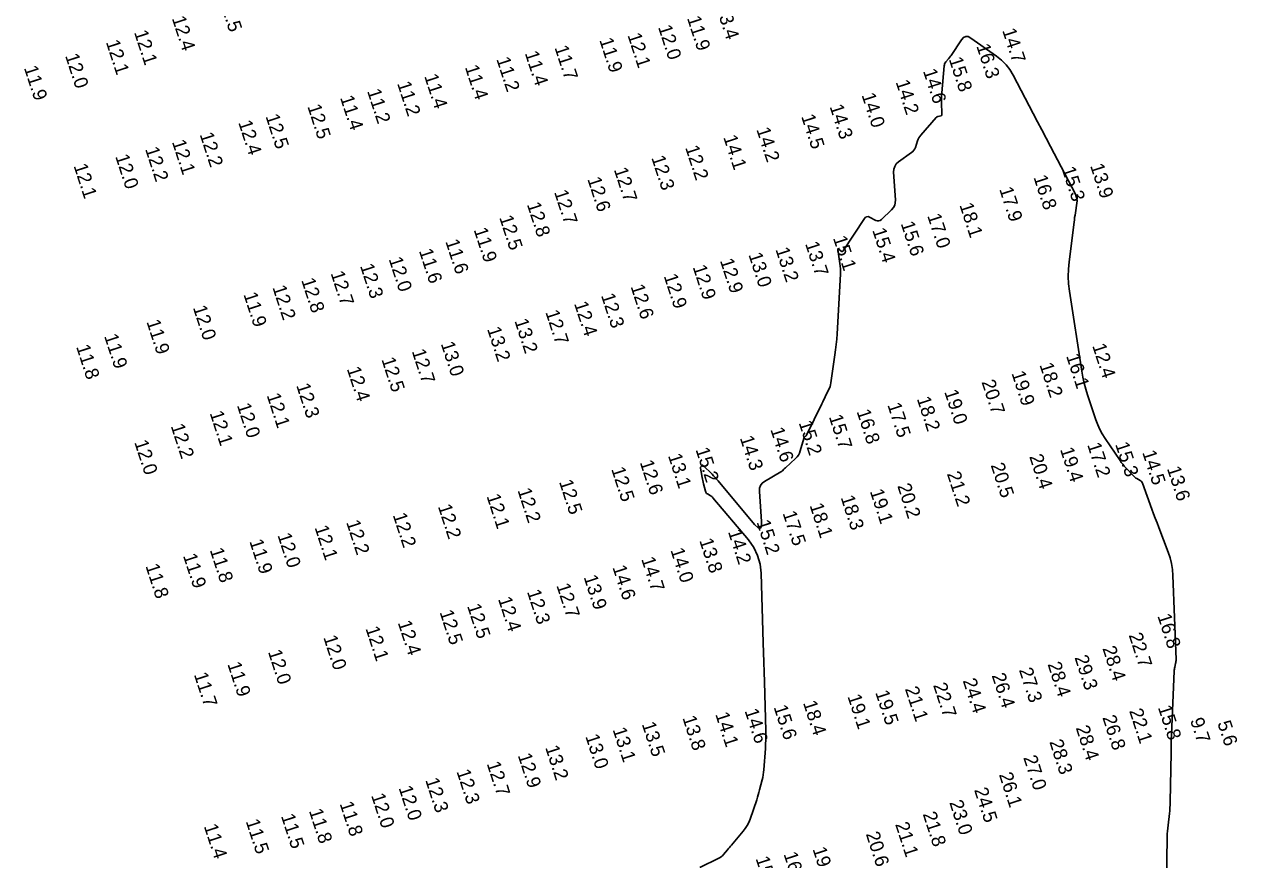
# Model space of a CAD drawing. Extents: x 988130 to 1132882, y 654656 to 841453.
# Drawn here: x 1089660.5 to 1090103.4, y 709064.9 to 709369.7 of the extents above; entities that cross this region are included whole.
import ezdxf

# ---------------------------------------------------------------- set-up
doc = ezdxf.new("R2010")
doc.units = 0
doc.layers.add('V-TOPO-MAJR', color=7, linetype='Continuous')
doc.layers.add('V-TOPO-SOUN', color=7, linetype='Continuous')

msp = doc.modelspace()

# ---------------------------------------------------------------- linework, layer by layer
at = {"layer": 'V-TOPO-MAJR'}
msp.add_lwpolyline([(1089907.06, 709062.01), (1089913.99, 709065.39), (1089914.48, 709065.66), (1089914.93, 709065.97), (1089915.34, 709066.33), (1089915.72, 709066.74), (1089917.15, 709068.47), (1089917.51, 709068.9), (1089917.86, 709069.33), (1089918.22, 709069.76), (1089918.58, 709070.18), (1089922.86, 709075.26), (1089923.64, 709076.28), (1089924.32, 709077.35), (1089924.89, 709078.49), (1089925.37, 709079.68), (1089927.8, 709086.73), (1089928.1, 709087.62), (1089928.38, 709088.52), (1089928.64, 709089.42), (1089928.89, 709090.33), (1089929.83, 709093.98), (1089930.05, 709094.89), (1089930.22, 709095.82), (1089930.35, 709096.74), (1089930.43, 709097.68), (1089930.97, 709105.43), (1089931.06, 709107.03), (1089931.12, 709108.64), (1089931.13, 709110.24), (1089931.11, 709111.85), (1089930.6, 709129.81), (1089930.5, 709133.34), (1089930.4, 709136.87), (1089930.3, 709140.4), (1089930.19, 709143.93), (1089929.42, 709169.35), (1089929.06, 709172.7), (1089928.16, 709175.85), (1089926.73, 709178.8), (1089924.77, 709181.54), (1089911.83, 709196.92), (1089911.62, 709197.15), (1089911.39, 709197.36), (1089911.14, 709197.55), (1089910.88, 709197.71), (1089909.8, 709198.34), (1089909.55, 709198.52), (1089909.35, 709198.73), (1089909.2, 709198.98), (1089909.1, 709199.26), (1089908.39, 709202.05), (1089908.25, 709202.61), (1089908.12, 709203.18), (1089908, 709203.75), (1089907.89, 709204.33), (1089907.29, 709207.66), (1089907.28, 709207.81), (1089907.3, 709207.95), (1089907.35, 709208.08), (1089907.44, 709208.2), (1089907.85, 709208.67), (1089907.95, 709208.75), (1089908.05, 709208.79), (1089908.16, 709208.76), (1089908.27, 709208.68), (1089911.5, 709205.48), (1089912.07, 709204.9), (1089912.62, 709204.31), (1089913.16, 709203.71), (1089913.69, 709203.1), (1089927.06, 709187.21), (1089928.3, 709185.99), (1089929.14, 709185.76), (1089929.58, 709186.51), (1089929.62, 709188.25), (1089928.8, 709199.25), (1089928.86, 709200.38), (1089929.19, 709201.36), (1089929.81, 709202.19), (1089930.71, 709202.88), (1089936.66, 709206.35), (1089936.81, 709206.44), (1089936.96, 709206.55), (1089937.1, 709206.67), (1089937.23, 709206.79), (1089937.74, 709207.32), (1089937.87, 709207.45), (1089938, 709207.57), (1089938.13, 709207.7), (1089938.27, 709207.82), (1089942.02, 709211.26), (1089942.59, 709211.85), (1089943.05, 709212.5), (1089943.42, 709213.21), (1089943.69, 709213.98), (1089944.95, 709218.51), (1089944.99, 709218.64), (1089945.06, 709218.75), (1089945.13, 709218.86), (1089945.23, 709218.96), (1089945.64, 709219.34), (1089945.73, 709219.43), (1089945.82, 709219.54), (1089945.9, 709219.65), (1089945.96, 709219.77), (1089951.63, 709231.22), (1089951.93, 709231.85), (1089952.24, 709232.47), (1089952.54, 709233.1), (1089952.85, 709233.72), (1089954.06, 709236.23), (1089954.34, 709236.86), (1089954.56, 709237.51), (1089954.74, 709238.17), (1089954.87, 709238.86), (1089956.35, 709249.01), (1089956.61, 709250.94), (1089956.83, 709252.86), (1089957, 709254.8), (1089957.14, 709256.73), (1089958.38, 709278.54), (1089958.41, 709279.49), (1089958.39, 709280.44), (1089958.32, 709281.38), (1089958.19, 709282.33), (1089957.37, 709287.43), (1089957.36, 709287.65), (1089957.42, 709287.76), (1089957.54, 709287.75), (1089957.73, 709287.64), (1089958.62, 709286.94), (1089958.83, 709286.81), (1089959.03, 709286.79), (1089959.21, 709286.87), (1089959.38, 709287.06), (1089967.17, 709298.8), (1089967.55, 709299.23), (1089967.99, 709299.45), (1089968.47, 709299.47), (1089969.02, 709299.28), (1089971.29, 709298.12), (1089971.85, 709297.92), (1089972.37, 709297.91), (1089972.87, 709298.08), (1089973.35, 709298.43), (1089977.04, 709301.98), (1089977.7, 709302.76), (1089978.16, 709303.62), (1089978.4, 709304.57), (1089978.44, 709305.59), (1089977.79, 709315.71), (1089977.84, 709316.83), (1089978.16, 709317.82), (1089978.73, 709318.7), (1089979.57, 709319.45), (1089984.36, 709322.85), (1089984.83, 709323.23), (1089985.21, 709323.68), (1089985.52, 709324.18), (1089985.74, 709324.75), (1089986.48, 709327.11), (1089986.7, 709327.69), (1089986.97, 709328.24), (1089987.29, 709328.75), (1089987.67, 709329.23), (1089993.26, 709335.6), (1089993.43, 709335.76), (1089993.61, 709335.89), (1089993.81, 709335.98), (1089994.03, 709336.04), (1089994.96, 709336.22), (1089995.16, 709336.29), (1089995.3, 709336.41), (1089995.38, 709336.58), (1089995.41, 709336.79), (1089995.25, 709341.31), (1089995.24, 709342.14), (1089995.25, 709342.97), (1089995.28, 709343.8), (1089995.34, 709344.63), (1089996.22, 709354.53), (1089996.29, 709354.91), (1089996.4, 709355.26), (1089996.58, 709355.59), (1089996.8, 709355.9), (1089997.82, 709357.07), (1089998.07, 709357.37), (1089998.31, 709357.68), (1089998.54, 709357.99), (1089998.76, 709358.31), (1090002.51, 709363.98), (1090003.25, 709364.82), (1090004.07, 709365.2), (1090004.98, 709365.14), (1090005.97, 709364.63), (1090015.38, 709357.98), (1090017.19, 709356.53), (1090018.79, 709354.91), (1090020.19, 709353.1), (1090021.38, 709351.12), (1090028.67, 709337.14), (1090030.25, 709334.12), (1090031.83, 709331.1), (1090033.41, 709328.08), (1090034.99, 709325.06), (1090044.09, 709307.65), (1090044.43, 709306.86), (1090044.63, 709306.05), (1090044.7, 709305.22), (1090044.64, 709304.37), (1090044.1, 709300.91), (1090043.97, 709300.05), (1090043.84, 709299.18), (1090043.73, 709298.31), (1090043.61, 709297.45), (1090041.81, 709283.02), (1090041.57, 709280.32), (1090041.52, 709277.63), (1090041.65, 709274.94), (1090041.96, 709272.26), (1090046.44, 709243.09), (1090046.83, 709240.89), (1090047.31, 709238.72), (1090047.88, 709236.57), (1090048.54, 709234.44), (1090051.6, 709225.35), (1090052.27, 709223.57), (1090053.05, 709221.85), (1090053.94, 709220.18), (1090054.94, 709218.57), (1090060.4, 709210.45), (1090060.87, 709209.77), (1090061.38, 709209.11), (1090061.91, 709208.48), (1090062.47, 709207.86), (1090065.41, 709204.74), (1090065.66, 709204.5), (1090065.92, 709204.28), (1090066.21, 709204.08), (1090066.5, 709203.9), (1090067.73, 709203.22), (1090068.01, 709203.04), (1090068.25, 709202.81), (1090068.44, 709202.54), (1090068.58, 709202.23), (1090072.03, 709192.77), (1090072.65, 709191.09), (1090073.28, 709189.41), (1090073.91, 709187.73), (1090074.55, 709186.05), (1090077.98, 709177.09), (1090078.68, 709175.02), (1090079.2, 709172.92), (1090079.54, 709170.77), (1090079.71, 709168.6), (1090080.84, 709137.95), (1090080.84, 709137.59), (1090080.82, 709137.22), (1090080.77, 709136.86), (1090080.7, 709136.5), (1090080.38, 709135.06), (1090080.3, 709134.7), (1090080.25, 709134.33), (1090080.21, 709133.97), (1090080.18, 709133.6), (1090079.17, 709110.5), (1090079.14, 709109.94), (1090079.12, 709109.38), (1090079.11, 709108.82), (1090079.1, 709108.26), (1090079.06, 709106.03), (1090079.05, 709105.47), (1090079.04, 709104.92), (1090079.03, 709104.36), (1090079.03, 709103.8), (1090078.72, 709085.94), (1090078.69, 709084.88), (1090078.63, 709083.81), (1090078.54, 709082.75), (1090078.43, 709081.69), (1090077.91, 709077.44), (1090077.8, 709076.38), (1090077.71, 709075.32), (1090077.65, 709074.25), (1090077.62, 709073.19), (1090077.37, 709055.81)], dxfattribs=at)

# ---------------------------------------------------------------- texts
at = {"layer": 'V-TOPO-SOUN'}
for s, p in [('12.5 ', (1089731.44, 709378.81)), ('13.4 ', (1089912.83, 709375.99)), ('12.4 ', (1089714.33, 709371.87)), ('11.9 ', (1089902.33, 709371.91)), ('12.1 ', (1089700.54, 709366.73)), ('12.1 ', (1089880.61, 709365.7)), ('12.0 ', (1089891.77, 709368.63)), ('14.7 ', (1090017.37, 709367.44)), ('12.1 ', (1089690.25, 709363.18)), ('11.7 ', (1089853.98, 709361.17)), ('11.9 ', (1089870.33, 709363.95)), ('16.3 ', (1090007.92, 709361.74)), ('12.0 ', (1089675.39, 709358.19)), ('11.2 ', (1089832.75, 709356.96)), ('11.4 ', (1089843.13, 709359.13)), ('15.8 ', (1089997.88, 709356.93)), ('11.9 ', (1089660.36, 709353.77)), ('11.4 ', (1089821.27, 709354.03)), ('14.6 ', (1089988.44, 709352.64)), ('11.2 ', (1089796.55, 709348.05)), ('11.4 ', (1089806.42, 709350.76)), ('14.2 ', (1089978.47, 709348.6)), ('11.4 ', (1089775.71, 709342.91)), ('11.2 ', (1089785.58, 709345.32)), ('14.0 ', (1089966.04, 709343.85)), ('12.5 ', (1089763.79, 709339.71)), ('14.3 ', (1089954.36, 709339.66)), ('12.4 ', (1089738.57, 709333.85)), ('12.5 ', (1089748.51, 709336.12)), ('14.5 ', (1089943.99, 709336.06)), ('12.2 ', (1089724.5, 709329.47)), ('14.2 ', (1089927.63, 709331.3)), ('12.1 ', (1089714.38, 709326.75)), ('14.1 ', (1089915.56, 709328.47)), ('12.0 ', (1089693.68, 709321.47)), ('12.2 ', (1089704.58, 709324.16)), ('12.3 ', (1089889.3, 709321.01)), ('12.2 ', (1089901.66, 709324.69)), ('12.1 ', (1089678.48, 709318.03)), ('12.7 ', (1089875.64, 709316.66)), ('15.3 ', (1090039.07, 709316.96)), ('13.9 ', (1090049.45, 709318.06)), ('12.6 ', (1089865.97, 709313.19)), ('16.8 ', (1090028.76, 709313.87)), ('12.7 ', (1089853.83, 709308.46)), ('17.9 ', (1090016.26, 709309.54)), ('12.8 ', (1089843.89, 709303.98)), ('18.1 ', (1090001.75, 709303.74)), ('12.5 ', (1089833.81, 709299.18)), ('17.0 ', (1089989.99, 709299.82)), ('11.9 ', (1089824.49, 709294.71)), ('15.4 ', (1089969.93, 709294.56)), ('15.6 ', (1089980.32, 709296.99)), ('11.6 ', (1089814.14, 709290.46)), ('13.7 ', (1089945.42, 709289.62)), ('15.1 ', (1089955.61, 709291.69)), ('11.6 ', (1089804.5, 709287.03)), ('13.0 ', (1089924.75, 709285.62)), ('13.2 ', (1089934.6, 709287.52)), ('12.3 ', (1089783, 709281.54)), ('12.0 ', (1089793.46, 709284)), ('12.9 ', (1089904.41, 709281.09)), ('12.9 ', (1089914.35, 709283.45)), ('12.8 ', (1089761.55, 709276.31)), ('12.7 ', (1089772.27, 709278.84)), ('12.9 ', (1089893.83, 709277.83)), ('12.2 ', (1089751.03, 709273.67)), ('12.6 ', (1089881.73, 709274)), ('11.9 ', (1089740.46, 709271.13)), ('12.4 ', (1089861.11, 709267.77)), ('12.3 ', (1089870.96, 709270.73)), ('12.0 ', (1089722.01, 709266.32)), ('12.7 ', (1089850.65, 709264.64)), ('11.9 ', (1089705.05, 709261.16)), ('13.2 ', (1089829.37, 709258.52)), ('13.2 ', (1089839.35, 709261.48)), ('11.9 ', (1089689.61, 709255.92)), ('11.8 ', (1089679.41, 709252.02)), ('12.7 ', (1089801.89, 709250.39)), ('13.0 ', (1089812.47, 709253.13)), ('12.4 ', (1090050.2, 709252.41)), ('12.5 ', (1089790.81, 709247.4)), ('18.2 ', (1090030.96, 709245.41)), ('16.1 ', (1090040.68, 709248.66)), ('12.4 ', (1089778.18, 709243.97)), ('19.9 ', (1090020.73, 709242.38)), ('12.3 ', (1089759.71, 709237.91)), ('20.7 ', (1090009.81, 709239.17)), ('12.1 ', (1089748.94, 709234.3)), ('18.2 ', (1089986.19, 709233.07)), ('19.0 ', (1089996.21, 709235.58)), ('12.1 ', (1089728.14, 709227.83)), ('12.0 ', (1089738.08, 709230.66)), ('16.8 ', (1089964.22, 709228.42)), ('17.5 ', (1089975.44, 709230.82)), ('12.2 ', (1089713.92, 709223.11)), ('15.2 ', (1089943.08, 709224.3)), ('15.7 ', (1089954.09, 709226.48)), ('14.3 ', (1089921.6, 709218.76)), ('14.6 ', (1089932.75, 709221.84)), ('12.0 ', (1089700.61, 709217.19)), ('15.2 ', (1089905.45, 709214.49)), ('19.4 ', (1090038.47, 709214.55)), ('17.2 ', (1090048.37, 709216.27)), ('15.3 ', (1090058.58, 709216.45)), ('12.6 ', (1089885.1, 709209.87)), ('13.1 ', (1089895.4, 709212.27)), ('20.4 ', (1090027.22, 709211.98)), ('14.5 ', (1090068.45, 709213.47)), ('12.5 ', (1089874.67, 709207.39)), ('21.2 ', (1089997.17, 709205.68)), ('20.5 ', (1090013.15, 709208.82)), ('13.6 ', (1090077.46, 709207.63)), ('12.5 ', (1089855.64, 709202.74)), ('20.2 ', (1089979.07, 709201.29)), ('12.1 ', (1089829.16, 709197.53)), ('12.2 ', (1089840.46, 709199.67)), ('18.3 ', (1089958.4, 709197.03)), ('19.1 ', (1089969.06, 709199.31)), ('12.2 ', (1089811.41, 709193.79)), ('18.1 ', (1089947.06, 709194.17)), ('12.2 ', (1089777.95, 709188)), ('12.2 ', (1089794.95, 709190.63)), ('15.2 ', (1089927.69, 709188.06)), ('17.5 ', (1089937.21, 709191.32)), ('12.0 ', (1089752.87, 709183.27)), ('12.1 ', (1089766.42, 709186.07)), ('14.2 ', (1089917.27, 709184.54)), ('11.9 ', (1089742.62, 709181.02)), ('13.8 ', (1089906.81, 709181.35)), ('11.9 ', (1089718.39, 709175.8)), ('11.8 ', (1089728.18, 709177.87)), ('14.7 ', (1089885.63, 709174.57)), ('14.0 ', (1089896.27, 709177.84)), ('11.8 ', (1089704.7, 709172.05)), ('14.6 ', (1089875.11, 709171.54)), ('13.9 ', (1089864.6, 709167.98)), ('12.3 ', (1089843.92, 709162.66)), ('12.7 ', (1089854.65, 709164.93)), ('12.5 ', (1089822.07, 709157.46)), ('12.4 ', (1089833.36, 709160)), ('12.5 ', (1089812.03, 709155.2)), ('16.8 ', (1090073.99, 709153.82)), ('12.1 ', (1089785, 709149.24)), ('12.4 ', (1089796.78, 709151.35)), ('12.0 ', (1089769.6, 709145.99)), ('22.7 ', (1090063.52, 709146.83)), ('12.0 ', (1089749.41, 709140.72)), ('28.4 ', (1090053.92, 709141.99)), ('11.9 ', (1089734.6, 709136.24)), ('28.4 ', (1090033.9, 709136.21)), ('29.3 ', (1090043.74, 709138.67)), ('11.7 ', (1089722.38, 709132.44)), ('24.4 ', (1090002.95, 709130.2)), ('26.4 ', (1090013.52, 709132.12)), ('27.3 ', (1090023.47, 709134.1)), ('19.5 ', (1089971.03, 709125.91)), ('21.1 ', (1089981.85, 709127.22)), ('22.7 ', (1089992.15, 709128.58)), ('18.4 ', (1089944.66, 709122.12)), ('19.1 ', (1089960.88, 709124.45)), ('14.1 ', (1089912.64, 709117.93)), ('14.6 ', (1089923.35, 709119.2)), ('15.6 ', (1089933.94, 709120.54)), ('26.8 ', (1090053.91, 709116.75)), ('22.1 ', (1090063.69, 709119.18)), ('15.8 ', (1090074.18, 709120.44)), ('13.5 ', (1089885.83, 709114.37)), ('13.8 ', (1089900.66, 709116.63)), ('28.4 ', (1090044.19, 709113)), ('9.7', (1090085.91, 709115.79)), ('5.6', (1090095.87, 709114.73)), ('13.0 ', (1089865.22, 709109.89)), ('13.1 ', (1089875.17, 709112.37)), ('28.3 ', (1090034.55, 709107.89)), ('13.2 ', (1089850.58, 709105.8)), ('12.7 ', (1089829.23, 709099.91)), ('12.9 ', (1089840.58, 709102.94)), ('27.0 ', (1090025.06, 709102.13)), ('12.3 ', (1089818.21, 709097.06)), ('26.1 ', (1090016.16, 709095.92)), ('12.0 ', (1089797.08, 709091.07)), ('12.3 ', (1089806.81, 709093.94)), ('24.5 ', (1090007.1, 709090.35)), ('12.0 ', (1089787.07, 709088.3)), ('23.0 ', (1089998.04, 709085.79)), ('11.8 ', (1089764.35, 709082.7)), ('11.8 ', (1089775.57, 709085.32)), ('21.8 ', (1089988.35, 709081.54)), ('11.4 ', (1089726.01, 709077.11)), ('11.5 ', (1089741.29, 709078.89)), ('11.5 ', (1089754.16, 709080.81)), ('21.1 ', (1089978.3, 709077.79)), ('20.6 ', (1089967.58, 709074.26)), ('19.6 ', (1089948.14, 709068.75)), ('15.7 ', (1089927.35, 709065.32)), ('16.3 ', (1089937.56, 709066.93))]:
    msp.add_text(s, height=5, rotation=288, dxfattribs=at).set_placement(p)

doc.saveas('drawing.dxf')
